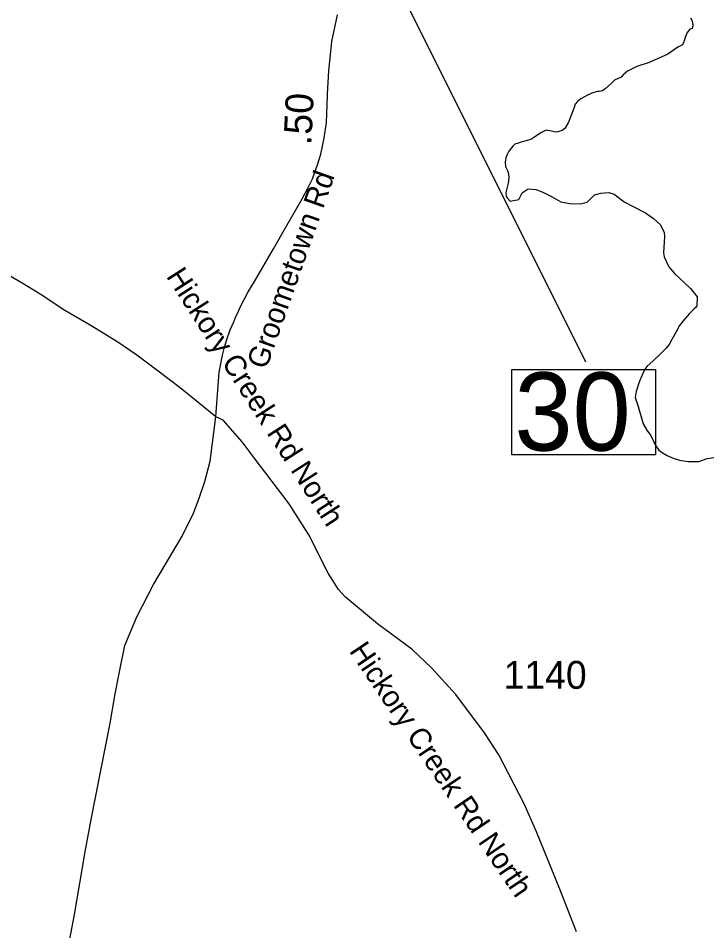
# Model space of a CAD drawing. Extents: x 1662474 to 1856135, y 779280 to 917889.
# Drawn here: x 1736311 to 1739404, y 798366 to 802452 of the extents above; entities that cross this region are included whole.
import ezdxf

# ---------------------------------------------------------------- set-up
doc = ezdxf.new("R2010")
doc.units = 0
for name, color, linetype in [('Exist Hydrographic Creek Single Shore', 7, 'Continuous'), ('Exist Road Secondary Mileage Hundredths English Label', 7, 'Continuous'), ('Exist Road Secondary Structure Standard Bridge Number Label', 7, 'Continuous'), ('Exist Road Secondary Type 51 Attributed', 7, 'Continuous'), ('Exist Road Secondary Type 51 Label', 7, 'Continuous'), ('Exist Road Secondary Type 51 Number Label', 7, 'Continuous')]:
    doc.layers.add(name, color=color, linetype=linetype)

msp = doc.modelspace()

# ---------------------------------------------------------------- linework, layer by layer
at = {"layer": 'Exist Hydrographic Creek Single Shore'}
for points in [[(1739322.4, 802454.5), (1739330, 802439.8), (1739332.2, 802419.9), (1739329.4, 802405.9), (1739318.9, 802402.3), (1739307.6, 802387.6), (1739299.2, 802365.8), (1739292.6, 802346.6), (1739286.6, 802332.8), (1739266.1, 802322), (1739220.8, 802291.2), (1739136.8, 802253.8), (1739081.9, 802235.9), (1739040.1, 802215.1), (1739021.2, 802198.4), (1739011.6, 802187.9), (1738981.9, 802173.9), (1738964.9, 802158.4), (1738940.8, 802135.4), (1738928.9, 802126.7), (1738913.9, 802123.8), (1738904.8, 802124.1), (1738879.9, 802117), (1738860.9, 802107.2), (1738831, 802091.6), (1738816.9, 802078.9), (1738805.8, 802066.6), (1738800.2, 802047.9), (1738794, 802033.2), (1738775.6, 801986), (1738758.9, 801958.2), (1738748, 801949.2), (1738737.5, 801946.4), (1738723.9, 801942.4), (1738712.1, 801944), (1738699.2, 801946.9), (1738676.1, 801950.6), (1738655.6, 801940.9), (1738625.2, 801920.7), (1738606.4, 801909.6), (1738584.5, 801902.8), (1738564.1, 801896.8), (1738545.8, 801890.5), (1738535.5, 801887.3), (1738527.1, 801878.4), (1738509, 801856.4), (1738500.9, 801841.7), (1738495.6, 801827.2), (1738492.6, 801808.1), (1738494, 801787.6), (1738502.9, 801770), (1738506.4, 801755.1), (1738507.9, 801738), (1738505, 801713.6), (1738499.5, 801690.2), (1738495.6, 801671.1), (1738496.1, 801656.9), (1738502.6, 801646.7), (1738514, 801632.8), (1738553.4, 801640.4), (1738567.8, 801670.6), (1738595, 801688.1), (1738628.9, 801684.7), (1738660.9, 801673.7), (1738699, 801654), (1738741.2, 801629.3), (1738781.6, 801622.2), (1738830, 801620.1), (1738860.1, 801627.8), (1738891.9, 801661.1), (1738920, 801668.4), (1738957, 801672.1), (1738980.6, 801664.2), (1739024.8, 801630.4), (1739065.4, 801608.6), (1739120.2, 801579.8), (1739156.8, 801554.8), (1739187.4, 801527.2), (1739205, 801492.3), (1739206.4, 801474.5), (1739202.1, 801401.2), (1739204, 801383.4), (1739225.8, 801338), (1739250.4, 801308.1), (1739322.1, 801241.1), (1739352.2, 801204.1), (1739350.1, 801161.6), (1739338.9, 801151.1), (1739317.9, 801129.9), (1739289.2, 801097.6), (1739273.8, 801075.6), (1739257.8, 801047.8), (1739238.6, 801013.6), (1739226.8, 800990.8), (1739212.6, 800974.8), (1739185, 800945.6), (1739154.6, 800917.2), (1739127, 800893.1), (1739114.2, 800874.5)], [(1739114.2, 800874.5), (1739094.5, 800826.2), (1739079, 800781.1), (1739074.6, 800753), (1739088, 800713.6), (1739110.5, 800635.1), (1739127.4, 800607.6), (1739143.6, 800585.5), (1739155.1, 800562.9), (1739163.5, 800541.4), (1739180.1, 800518.3), (1739199.5, 800504.4), (1739217.1, 800493.9), (1739244.9, 800481.6), (1739273.8, 800473.4), (1739311.6, 800466.6), (1739359.1, 800466.4), (1739396.4, 800479.8), (1739427.2, 800484.5)]]:
    msp.add_lwpolyline(points, dxfattribs=at)
at = {"layer": 'Exist Road Secondary Structure Standard Bridge Number Label'}
msp.add_line((1737938.5, 802741.9), (1738852.5, 800913.9), dxfattribs=at)
msp.add_lwpolyline([(1738521.3, 800878.5), (1739165.4, 800878.5), (1739165.4, 800496.2), (1738521.3, 800496.2)], close=True, dxfattribs=at)
at = {"layer": 'Exist Road Secondary Type 51 Attributed'}
for points in [[(1737195.7, 800666.8), (1737211.5, 800867.1), (1737226.4, 800942.9), (1737235.6, 800978.3), (1737245.4, 801013.1), (1737260.5, 801056.2), (1737276.1, 801092.4), (1737285.1, 801115.8), (1737294.6, 801132.9), (1737304.7, 801158.2), (1737340.8, 801226.6), (1737369.8, 801272.3), (1737453.9, 801419.9), (1737509.2, 801515.7), (1737582.7, 801643.7), (1737609.1, 801693.9), (1737629.1, 801733.4), (1737653.6, 801799.5), (1737667, 801843), (1737681.6, 801914.7), (1737691.3, 801985.4), (1737695.1, 802062.3), (1737696.2, 802111.4), (1737701.8, 802215.9), (1737710.8, 802302.5), (1737715.4, 802347.1), (1737740.7, 802467.5)], [(1737195.7, 800666.8), (1737037.1, 800797.5), (1736931.2, 800875.7), (1736842.8, 800943.8), (1736757, 801001.8), (1736633.4, 801077.5), (1736519.8, 801143), (1736409.8, 801217), (1736328.4, 801266), (1736187.3, 801347.3)], [(1736471.6, 797414.9), (1736505.1, 797705.9), (1736509, 797842.2), (1736505.9, 797944.6), (1736509, 798059.4), (1736530.5, 798265.3), (1736563.3, 798438.4), (1736610.4, 798718.4), (1736637.3, 798863.6), (1736722.3, 799295), (1736745.4, 799426.1), (1736764.3, 799524.5), (1736788.4, 799643.1), (1736841.9, 799770.9), (1736917, 799915.8), (1737045.3, 800132), (1737095.8, 800235.5), (1737121.9, 800302.1), (1737146.2, 800377.9), (1737170.8, 800468.1), (1737195.7, 800666.8)], [(1738812.4, 798361.1), (1738736.6, 798551.7), (1738633.1, 798808.8), (1738576.8, 798933.8), (1738464.1, 799153.1), (1738399.5, 799251.4), (1738271.5, 799424), (1738162.8, 799542.5), (1738074, 799626.3), (1737920.9, 799739.8), (1737777.6, 799860), (1737745.9, 799893.8), (1737698.7, 799966.6), (1737612.1, 800138.2), (1737524.5, 800277), (1737367.3, 800482.9), (1737313.5, 800555.7), (1737229.5, 800652), (1737195.7, 800666.8)]]:
    msp.add_lwpolyline(points, dxfattribs=at)

# ---------------------------------------------------------------- texts
at = {"layer": 'Exist Road Secondary Mileage Hundredths English Label'}
msp.add_text('.50', height=125, rotation=87.1376, dxfattribs=at).set_placement((1737623.5, 801882))
at = {"layer": 'Exist Road Secondary Structure Standard Bridge Number Label'}
msp.add_text('30', height=350, dxfattribs=at).set_placement((1738533.8, 800515.9))
at = {"layer": 'Exist Road Secondary Type 51 Label'}
for s, rotation, p in [('Groometown Rd', 70.5508, (1737421.9, 800875.4)), ('Hickory Creek Rd North', 302.6892, (1736971.6, 801296.6)), ('Hickory Creek Rd North', 304.0609, (1737790.7, 799618.3))]:
    msp.add_text(s, height=95, rotation=rotation, dxfattribs=at).set_placement(p)
at = {"layer": 'Exist Road Secondary Type 51 Number Label'}
msp.add_text('1140', height=125, dxfattribs=at).set_placement((1738485.4, 799448.9))

doc.saveas('drawing.dxf')
